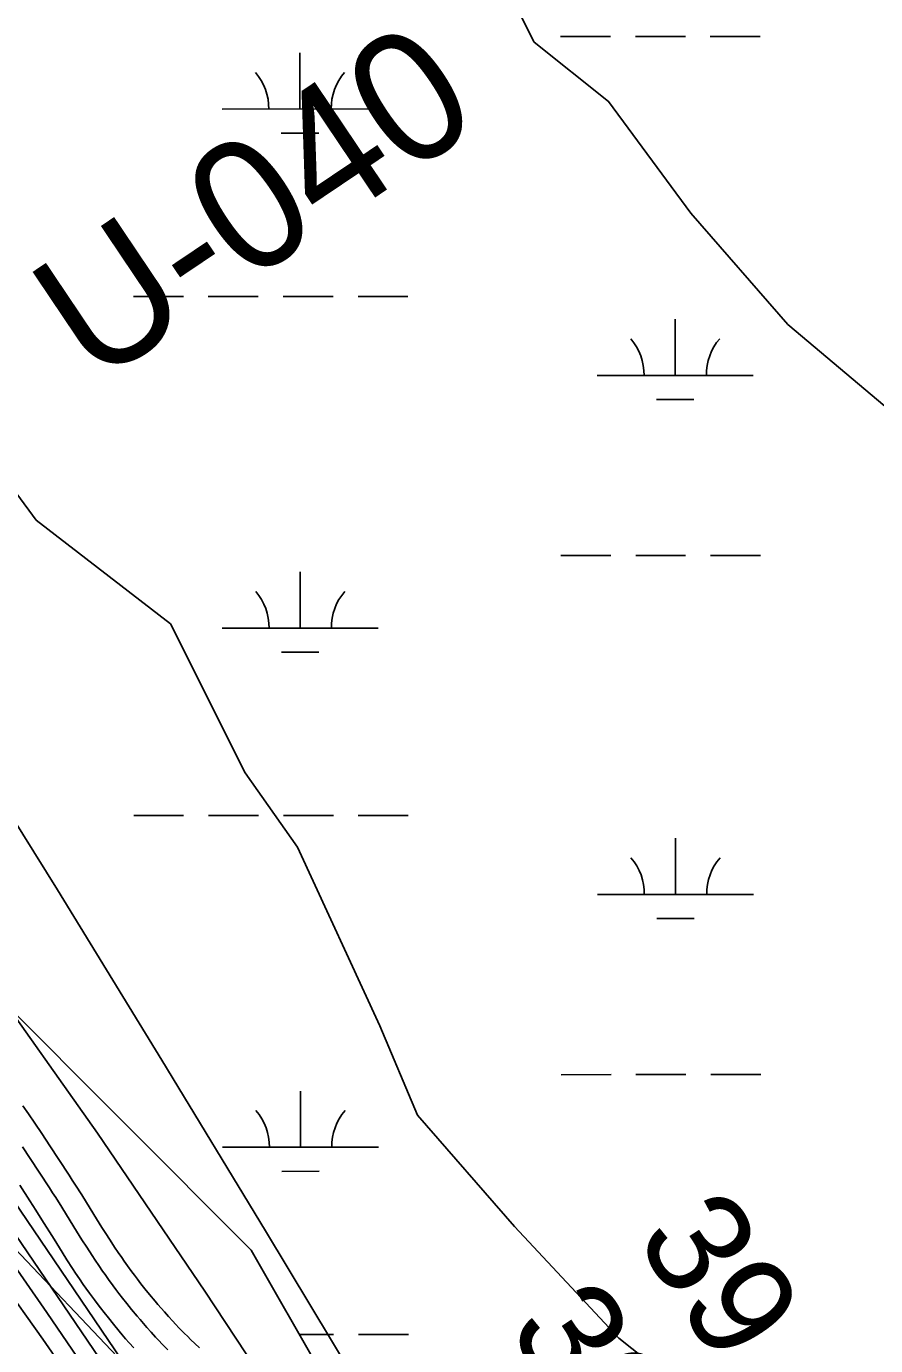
# Model space of a CAD drawing. Extents: x 3279314 to 3317160, y 734079 to 759431.
# Drawn here: x 3309858 to 3310402, y 749699 to 750545 of the extents above; entities that cross this region are included whole.
import ezdxf

# ---------------------------------------------------------------- set-up
doc = ezdxf.new("R2010")
doc.units = 0
for name, color, linetype in [('V-RIVR-EDGE', 7, 'Continuous'), ('V-RIVR-RANG', 7, 'Continuous'), ('V-RIVR-RANG-IDEN', 7, 'Continuous'), ('V-ROAD-CNTR', 7, 'Continuous'), ('V-SITE-VEGE', 7, 'Continuous'), ('V-TOPO-DPTH', 7, 'Continuous'), ('V-TOPO-MAJR', 7, 'Continuous'), ('V-TOPO-MINR', 7, 'Continuous'), ('V-TOPO-SHOR', 7, 'Continuous'), ('V-WETL-SWMP', 7, 'Continuous')]:
    doc.layers.add(name, color=color, linetype=linetype)

msp = doc.modelspace()

# ---------------------------------------------------------------- linework, layer by layer
at = {"layer": 'V-RIVR-EDGE'}
msp.add_spline([(3310321.13, 749040.23), (3310300.43, 749054.71), (3310291.48, 749060.21), (3310284.53, 749069.69), (3310279.08, 749082.15), (3310276.14, 749099.09), (3310273.16, 749101.58), (3310272.66, 749103.08), (3310274.17, 749108.55), (3310272.69, 749114.53), (3310270.22, 749124), (3310267.74, 749126.49), (3310257.78, 749125.02), (3310250.81, 749127.03), (3310248.83, 749130.03), (3310246.36, 749138), (3310246.37, 749142.98), (3310240.9, 749146.48), (3310227.47, 749153.98), (3310224.49, 749156.98), (3310223.53, 749170.92), (3310223.05, 749178.39), (3310221.57, 749182.88), (3310210.16, 749201.33), (3310196.27, 749220.28), (3310184.35, 749234.26), (3310180.89, 749244.22), (3310168.48, 749260.69), (3310132.24, 749302.6), (3310100.95, 749338.04), (3310093.01, 749349.51), (3310080.1, 749360.99), (3310068.19, 749377.95), (3310063.22, 749384.44), (3310063.24, 749392.9), (3310059.28, 749401.38), (3310050.84, 749409.37), (3310038.9, 749415.37), (3310032.93, 749417.88), (3310031.94, 749421.36), (3310031.97, 749431.32), (3310027.51, 749441.79), (3310013.62, 749463.24), (3310002.21, 749480.19), (3309996.75, 749484.69), (3309989.8, 749494.17), (3309966.47, 749525.1), (3309915.81, 749577.01), (3309885.51, 749606.96), (3309870.12, 749627.91), (3309858.72, 749646.37), (3309848.3, 749660.83), (3309832.41, 749680.29), (3309811.56, 749707.23), (3309792.19, 749727.7), (3309770.83, 749747.17), (3309749.97, 749767.14), (3309721.15, 749794.1), (3309694.33, 749821.55), (3309675.95, 749841.02), (3309647.16, 749875.94), (3309632.27, 749893.91), (3309623.81, 749897.91), (3309619.35, 749905.89), (3309612.4, 749914.37), (3309608.42, 749917.87), (3309602.95, 749917.88), (3309597.97, 749917.89), (3309593.49, 749919.4), (3309591.01, 749923.39), (3309589.53, 749928.87), (3309582.58, 749936.85), (3309559.72, 749955.33), (3309517.49, 749996.77), (3309500.12, 750016.73), (3309486.72, 750038.67), (3309451.96, 750074.11), (3309414.2, 750111.55), (3309372.47, 750150), (3309355.08, 750165.97), (3309348.13, 750174.95), (3309345.66, 750180.94), (3309337.24, 750197.39), (3309328.3, 750210.36), (3309324.84, 750220.82), (3309324.86, 750227.79), (3309323.88, 750231.78), (3309308.97, 750246.75), (3309301.02, 750253.25), (3309289.58, 750255.27), (3309275.65, 750261.28), (3309266.21, 750269.27), (3309256.29, 750285.23), (3309242.39, 750304.18), (3309232.48, 750324.13), (3309226.56, 750344.06), (3309225.09, 750354.02), (3309225.1, 750360.49), (3309226.61, 750366.47), (3309226.63, 750374.93), (3309224.66, 750381.91), (3309217.72, 750394.37), (3309214.25, 750402.35), (3309208.81, 750416.8), (3309202.88, 750437.23), (3309195.97, 750461.15), (3309191.05, 750483.07), (3309177.66, 750507.51), (3309165.75, 750523.97), (3309142.39, 750541.95), (3309121.53, 750561.92), (3309087.25, 750593.38), (3309058.44, 750623.32), (3309023.66, 750653.78), (3308984.89, 750682.26), (3308965.52, 750701.73), (3308934.71, 750725.21), (3308916.82, 750741.69), (3308889.5, 750766.65), (3308879.07, 750781.12), (3308861.7, 750803.57), (3308838.86, 750831.51), (3308825.46, 750846.48), (3308814.55, 750864.44), (3308799.66, 750884.89), (3308786.77, 750907.83), (3308769.91, 750936.75), (3308755.5, 750949.23), (3308730.15, 750966.23), (3308702.32, 750989.7), (3308667.03, 751014.68), (3308635.22, 751038.16), (3308607.37, 751054.17), (3308596.45, 751066.15), (3308577.55, 751076.15), (3308544.74, 751098.14), (3308515.42, 751122.12), (3308480.63, 751147.1), (3308431.9, 751178.59), (3308381.19, 751210.58), (3308313.08, 751254.57), (3308298.17, 751264.07), (3308277.31, 751288.02), (3308255.95, 751308.99), (3308247.01, 751317.97), (3308234.57, 751321.99), (3308223.13, 751325), (3308216.67, 751329.5), (3308211.21, 751335.99), (3308207.75, 751346.95), (3308191.84, 751357.45), (3308167.47, 751369.96), (3308143.1, 751381.47), (3308114.75, 751393.99), (3308098.83, 751402), (3308065.53, 751427.97), (3308034.73, 751454.44), (3307987.99, 751482.94), (3307953.18, 751501.95), (3307919.38, 751524.44), (3307889.04, 751538.95), (3307842.78, 751558.49), (3307826.37, 751569.48), (3307807.98, 751583.97), (3307787.11, 751600.95), (3307757.78, 751617.95), (3307730.93, 751635.94), (3307709.54, 751642.47), (3307686.18, 751660.95), (3307647.39, 751683.46), (3307590.22, 751719.45), (3307548.46, 751746.94), (3307501.72, 751774.94), (3307418.18, 751822.45), (3307378.91, 751849.94), (3307352.06, 751864.44), (3307323.22, 751882.44), (3307282.93, 751899.97), (3307232.7, 751923.5), (3307180.99, 751954.99), (3307151.19, 751984.94), (3307118.88, 752007.93), (3307079.59, 752027.95), (3307037.81, 752048.46), (3306959.2, 752074.05), (3306908.45, 752091.61), (3306835.32, 752115.69), (3306813.43, 752124.71), (3306798, 752129.23), (3306775.59, 752128.29), (3306737.24, 752125.39), (3306707.36, 752121.48), (3306675.99, 752124.05), (3306640.67, 752138.08), (3306619.79, 752149.59), (3306586.97, 752168.09), (3306556.14, 752186.09), (3306540.22, 752191.11), (3306530.77, 752196.11), (3306523.31, 752198.12), (3306509.86, 752198.66), (3306494.43, 752199.19), (3306481.99, 752202.21), (3306455.62, 752212.73), (3306426.27, 752223.26), (3306394.43, 752235.79), (3306377.52, 752244.3), (3306357.63, 752254.8), (3306340.22, 752261.82), (3306315.84, 752271.84), (3306291.96, 752278.87), (3306250.66, 752292.41), (3306229.29, 752305.91), (3306214.86, 752312.92), (3306196.46, 752320.43), (3306178.54, 752322.47), (3306158.63, 752327.5), (3306122.35, 752354.48), (3306083.1, 752388.93), (3306035.88, 752426.89), (3305994.62, 752454.38), (3305960.83, 752483.35), (3305942.93, 752491.36), (3305925.51, 752496.38), (3305911.08, 752501.39), (3305890.21, 752519.37), (3305880.28, 752528.36), (3305854.92, 752543.36), (3305817.11, 752558.39), (3305791.24, 752567.92), (3305763.88, 752577.45), (3305740.5, 752586.47), (3305713.14, 752599.98), (3305680.82, 752615.99), (3305651.97, 752630.01), (3305614.66, 752644.04), (3305572.38, 752660.58), (3305548.49, 752666.61), (3305515.65, 752676.65), (3305473.87, 752696.18), (3305452.48, 752705.69), (3305406.24, 752733.19), (3305373.44, 752759.66), (3305338.65, 752786.14), (3305328.71, 752794.13), (3305312.3, 752802.64), (3305286.93, 752813.66), (3305252.11, 752826.69), (3305242.16, 752830.2), (3305208.83, 752844.72), (3305177.02, 752867.21), (3305143.72, 752892.19), (3305118.38, 752915.16), (3305099, 752933.13), (3305078.61, 752943.14), (3305068.68, 752953.62), (3305059.76, 752971.57), (3305047.83, 752980.06), (3305022.47, 752992.58), (3305004.56, 752998.1), (3304987.64, 753004.11), (3304962.77, 753016.13), (3304950.35, 753026.12), (3304927, 753047.59), (3304902.65, 753069.06), (3304884.27, 753085.54), (3304875.32, 753093.03), (3304866.37, 753098.53), (3304851.45, 753104.04), (3304833.04, 753108.07), (3304825.58, 753113.07), (3304814.14, 753120.56), (3304795.25, 753131.07), (3304772.88, 753147.56), (3304761.44, 753154.06), (3304763.94, 753158.04), (3304771.92, 753160.01), (3304783.88, 753164.96), (3304789.87, 753171.91), (3304791.88, 753177.39), (3304788.41, 753185.36), (3304783.94, 753189.36), (3304774.98, 753188.88), (3304768, 753187.9), (3304759.52, 753180.45), (3304750.53, 753171.51), (3304743.06, 753171.03), (3304737.09, 753172.04), (3304729.16, 753187.5), (3304721.73, 753203.95), (3304719.77, 753216.4), (3304715.85, 753239.82), (3304713.88, 753252.27), (3304707.95, 753266.73), (3304696.05, 753288.66), (3304696.05, 753291.15), (3304698.05, 753293.14), (3304721.87, 753260.22), (3304725.85, 753259.21), (3304731.83, 753261.69), (3304735.33, 753264.17), (3304733.35, 753270.15), (3304720.92, 753276.65), (3304713.96, 753281.65), (3304711.48, 753286.14), (3304713.98, 753291.11), (3304717.98, 753296.58), (3304717.99, 753300.56), (3304718.5, 753307.03), (3304717.02, 753313.51), (3304711.57, 753324.98), (3304706.64, 753344.91), (3304708.16, 753355.36), (3304713.67, 753366.3), (3304719.16, 753370.27), (3304720.66, 753373.26), (3304721.2, 753393.17), (3304720.24, 753405.62), (3304722.25, 753412.09), (3304722.76, 753416.07), (3304717.78, 753416.58), (3304715.78, 753414.1), (3304705.78, 753396.7), (3304698.79, 753388.75), (3304690.8, 753382.79), (3304689.3, 753379.81), (3304686.29, 753369.36), (3304679.29, 753358.92), (3304660.84, 753349), (3304644.89, 753343.07), (3304640.41, 753343.08), (3304636.93, 753344.58), (3304631.46, 753345.09), (3304617.01, 753341.14), (3304603.55, 753337.19), (3304582.13, 753334.26), (3304568.69, 753336.28), (3304558.23, 753332.33), (3304554.24, 753329.85), (3304552.23, 753325.37), (3304552.22, 753319.89), (3304556.69, 753317.39), (3304565.16, 753317.37), (3304576.61, 753317.34), (3304598.04, 753325.26), (3304606.01, 753325.24), (3304613.48, 753325.22), (3304648.36, 753335.09), (3304667.78, 753333.55), (3304668.76, 753326.58), (3304665.26, 753321.61), (3304643.84, 753318.67), (3304628.9, 753317.21), (3304618.94, 753317.24), (3304605.48, 753310.3), (3304596.99, 753303.35), (3304588.02, 753300.88), (3304567.61, 753299.44), (3304549.68, 753299.98), (3304541.72, 753301.99), (3304535.25, 753305.49), (3304526.8, 753311.99), (3304519.87, 753327.44), (3304518.9, 753335.41), (3304521.39, 753337.4), (3304525.87, 753336.89), (3304526.84, 753326.93), (3304529.33, 753326.92), (3304534.81, 753329.4), (3304537.33, 753338.35), (3304537.34, 753342.34), (3304537.86, 753354.29), (3304541.37, 753363.24), (3304546.86, 753368.71), (3304559.32, 753371.16), (3304574.27, 753376.6), (3304588.22, 753378.06), (3304594.7, 753384.02), (3304597.71, 753389.99), (3304596.72, 753393.48), (3304592.24, 753395.98), (3304585.76, 753391.02), (3304573.81, 753391.05), (3304554.38, 753389.6), (3304538.93, 753384.66), (3304531.44, 753374.72), (3304526.44, 753364.27), (3304528.89, 753350.82), (3304526.89, 753347.34), (3304520.9, 753341.38), (3304515.92, 753340.9), (3304509.95, 753341.41), (3304494.53, 753349.41), (3304491.56, 753355.9), (3304490.57, 753360.38), (3304490.59, 753365.36), (3304496.09, 753376.8), (3304507.09, 753394.7), (3304515.59, 753407.62), (3304516.11, 753419.07), (3304517.12, 753423.55), (3304526.1, 753431), (3304531.1, 753437.46), (3304532.61, 753445.92), (3304524.17, 753453.41), (3304521.69, 753458.9), (3304530.68, 753468.83), (3304541.15, 753474.28), (3304555.1, 753477.24), (3304557.09, 753479.22), (3304557.1, 753482.71), (3304543.16, 753483.24), (3304520.26, 753482.8), (3304499.35, 753484.84), (3304485.9, 753485.38), (3304474.95, 753484.41), (3304448.54, 753476.5), (3304441.56, 753474.53), (3304417.11, 753455.17), (3304393.67, 753438.3), (3304387.18, 753431.34), (3304378.71, 753431.36), (3304357.3, 753430.92), (3304348.83, 753429.94), (3304343.84, 753425.97), (3304328.37, 753410.58), (3304326.37, 753409.58), (3304314.92, 753410.11), (3304308.96, 753414.61), (3304303.5, 753421.09), (3304279.16, 753448.54), (3304275.21, 753458.51), (3304275.22, 753462.99), (3304280.21, 753469.45), (3304287.22, 753484.87), (3304290.73, 753495.82), (3304296.22, 753498.79), (3304306.68, 753501.26), (3304317.16, 753508.2), (3304337.61, 753522.09), (3304349.57, 753526.54), (3304379.96, 753532.94), (3304408.85, 753538.85), (3304418.82, 753542.31), (3304423.32, 753547.77), (3304423.33, 753551.76), (3304423.33, 753553.75), (3304421.84, 753554.75), (3304418.35, 753551.77), (3304410.38, 753551.79), (3304404.9, 753551.3), (3304391.95, 753548.35), (3304380.99, 753545.89), (3304368.53, 753544.42), (3304359.07, 753542.95), (3304347.6, 753538), (3304334.64, 753532.06), (3304327.66, 753526.6), (3304316.68, 753518.16), (3304306.22, 753513.7), (3304279.82, 753511.28), (3304275.34, 753513.78), (3304273.85, 753513.78), (3304261.39, 753511.33), (3304257.92, 753514.82), (3304257.94, 753522.79), (3304258.95, 753529.76), (3304264.43, 753532.23), (3304275.4, 753536.19), (3304283.38, 753540.65), (3304289.88, 753553.08)], degree=3, dxfattribs=at)
at = {"layer": 'V-ROAD-CNTR'}
for points in [[(3309968.58, 749697.84), (3309965.64, 749700.63), (3309963.1, 749703.09), (3309960.9, 749705.25), (3309959.02, 749707.14), (3309955.7, 749710.52), (3309953.27, 749713.06), (3309951.49, 749714.96), (3309948.82, 749717.88), (3309946.18, 749720.83), (3309944.03, 749723.3), (3309942.02, 749725.64), (3309940.17, 749727.83), (3309936.7, 749732.02), (3309933.73, 749735.71), (3309931.16, 749738.96), (3309928.95, 749741.83), (3309927.03, 749744.35), (3309925.39, 749746.55), (3309922.5, 749750.49), (3309920.39, 749753.45), (3309918.83, 749755.66), (3309916.5, 749759.05), (3309914.21, 749762.45), (3309912.4, 749765.19), (3309908.99, 749770.45), (3309906.06, 749775.08), (3309900.91, 749783.33), (3309893.15, 749795.86), (3309889.18, 749802.18), (3309887.14, 749805.36), (3309885.1, 749808.51), (3309878.52, 749818.59), (3309872.73, 749827.41), (3309867.6, 749835.12), (3309863.05, 749841.87), (3309859, 749847.76), (3309855.41, 749852.89)], [(3309948.36, 749696.58), (3309944.92, 749700.09), (3309942.38, 749702.75), (3309940.49, 749704.76), (3309937.69, 749707.82), (3309934.93, 749710.92), (3309932.69, 749713.49), (3309930.6, 749715.92), (3309928.67, 749718.21), (3309925.09, 749722.53), (3309922, 749726.36), (3309919.34, 749729.73), (3309917.04, 749732.71), (3309915.05, 749735.33), (3309913.33, 749737.63), (3309910.35, 749741.7), (3309908.15, 749744.77), (3309906.52, 749747.09), (3309904.11, 749750.6), (3309901.73, 749754.12), (3309899.84, 749756.98), (3309896.36, 749762.36), (3309893.36, 749767.09), (3309888.17, 749775.42), (3309880.43, 749787.92), (3309876.51, 749794.14), (3309874.53, 749797.24), (3309872.53, 749800.33), (3309865.98, 749810.37), (3309860.22, 749819.14), (3309855.14, 749826.77)], [(3309948.36, 749696.58), (3309944.92, 749700.09), (3309942.38, 749702.75), (3309940.49, 749704.76), (3309937.69, 749707.82), (3309934.93, 749710.92), (3309932.69, 749713.49), (3309930.6, 749715.92), (3309928.67, 749718.21), (3309925.09, 749722.53), (3309922, 749726.36), (3309919.34, 749729.73), (3309917.04, 749732.71), (3309915.05, 749735.33), (3309913.33, 749737.63), (3309910.35, 749741.7), (3309908.15, 749744.77), (3309906.52, 749747.09), (3309904.11, 749750.6), (3309901.73, 749754.12), (3309899.84, 749756.98), (3309896.36, 749762.36), (3309893.36, 749767.09), (3309888.17, 749775.42), (3309880.43, 749787.92), (3309876.51, 749794.14), (3309874.53, 749797.24), (3309872.53, 749800.33), (3309865.98, 749810.37), (3309860.22, 749819.14), (3309855.14, 749826.77)], [(3309926.56, 749697.76), (3309923.68, 749701), (3309921.34, 749703.68), (3309919.18, 749706.19), (3309917.16, 749708.58), (3309913.47, 749713.04), (3309910.27, 749717), (3309907.52, 749720.5), (3309905.13, 749723.59), (3309903.07, 749726.3), (3309901.27, 749728.71), (3309898.2, 749732.91), (3309895.92, 749736.1), (3309894.21, 749738.52), (3309891.72, 749742.15), (3309889.25, 749745.8), (3309887.29, 749748.77), (3309883.73, 749754.27), (3309880.66, 749759.11), (3309875.43, 749767.5), (3309867.7, 749779.97), (3309863.84, 749786.11), (3309861.91, 749789.13), (3309859.95, 749792.16), (3309853.43, 749802.16)]]:
    msp.add_lwpolyline(points, dxfattribs=at)
at = {"layer": 'V-SITE-VEGE'}
msp.add_line((3309463.12, 750169.37), (3310044.15, 749557.18), dxfattribs=at)
at = {"layer": 'V-TOPO-DPTH'}
msp.add_lwpolyline([(3309814.72, 749778.64), (3309868.17, 749703.41), (3309920.81, 749627.6), (3310013.77, 749491.41), (3310019.24, 749483.2), (3310024.58, 749474.92), (3310029.75, 749466.53), (3310034.8, 749458.06), (3310144.22, 749269.76), (3310203.15, 749166.68), (3310261.1, 749063.06), (3310317.57, 748958.63), (3310373.06, 748853.66), (3310641.19, 748337.65), (3310646.81, 748326.64), (3310652.34, 748315.59), (3310657.72, 748304.46), (3310663.01, 748293.29), (3310843.32, 747905.39)], dxfattribs=at)
at = {"layer": 'V-TOPO-MAJR'}
msp.add_lwpolyline([(3311230.98, 747136.67), (3310767.88, 748221.08), (3310758.92, 748241.82), (3310749.84, 748262.52), (3310740.59, 748283.13), (3310731.23, 748303.7), (3310721.64, 748324.16), (3310711.87, 748344.53), (3310701.82, 748364.76), (3310691.59, 748384.91), (3310690.21, 748387.59), (3310679, 748408.92), (3310667.58, 748430.15), (3310655.85, 748451.2), (3310643.92, 748472.14), (3310078.69, 749447.72), (3310065.27, 749470.33), (3310051.53, 749492.74), (3310037.32, 749514.86), (3310022.79, 749536.78), (3309567.67, 750207.86)], dxfattribs=at)
at = {"layer": 'V-TOPO-MINR'}
for points in [[(3311115.01, 747802.98), (3310810.23, 748392.33), (3310173.75, 749499.97), (3310158.36, 749526.57), (3310142.86, 749553.1), (3310127.21, 749579.54), (3310111.45, 749605.91), (3310011.05, 749772.79), (3309944.59, 749882.3), (3309877.57, 749991.45), (3309809.7, 750100.08), (3309741.26, 750208.37), (3309424.56, 750705.16)], [(3310783.77, 748085.28), (3310692.2, 748282.87), (3310682.21, 748304.06), (3310672.03, 748325.16), (3310661.57, 748346.12), (3310650.93, 748367), (3310536.79, 748587.13), (3310468.01, 748717.5), (3310398, 748847.19), (3310326.15, 748975.86), (3310253.06, 749103.86), (3310049.44, 749454.62), (3310041.59, 749467.8), (3310033.56, 749480.86), (3310025.25, 749493.74), (3310016.74, 749506.51), (3309870.8, 749720.54), (3309788.19, 749839.5), (3309704.23, 749957.49), (3309618.26, 750074.03), (3309530.96, 750189.6), (3309211.56, 750604.96)], [(3310822.37, 748050.92), (3310790.37, 748122.17), (3310757.93, 748193.23), (3310721.35, 748272.42), (3310706.67, 748303.64), (3310691.72, 748334.73), (3310676.35, 748365.61), (3310660.7, 748396.36), (3310614.15, 748486.34), (3310574.48, 748561.69), (3310534.09, 748636.63), (3310492.62, 748710.99), (3310450.44, 748784.96), (3310064.07, 749451.17), (3310053.43, 749469.07), (3310042.54, 749486.8), (3310031.27, 749504.3), (3310019.76, 749521.63), (3309758.4, 749905.94), (3309673.37, 750028.62), (3309586.93, 750150.28), (3309498.37, 750270.41), (3309408.39, 750389.5), (3309247.14, 750599.06)], [(3311088.65, 747554.04), (3310744.67, 748339.64), (3310740.84, 748348.19), (3310736.89, 748356.69), (3310732.8, 748365.12), (3310728.6, 748373.5), (3310449.55, 748917.56), (3310395.36, 749021.12), (3310340.05, 749124.07), (3310283.06, 749226.09), (3310224.95, 749327.51), (3310116.23, 749513.69), (3310111.58, 749521.51), (3310106.84, 749529.28), (3310101.98, 749536.97), (3310097.03, 749544.62), (3309972.16, 749734.12), (3309903.26, 749835.42), (3309832.44, 749935.3)], [(3310843.32, 747905.39), (3310663.01, 748293.29), (3310657.72, 748304.46), (3310652.34, 748315.59), (3310646.81, 748326.64), (3310641.19, 748337.65), (3310373.06, 748853.66), (3310317.57, 748958.63), (3310261.1, 749063.06), (3310203.15, 749166.68), (3310144.22, 749269.76), (3310034.8, 749458.06), (3310029.75, 749466.53), (3310024.58, 749474.92), (3310019.24, 749483.2), (3310013.77, 749491.41), (3309920.81, 749627.6), (3309868.17, 749703.41), (3309814.72, 749778.64)]]:
    msp.add_lwpolyline(points, dxfattribs=at)
at = {"layer": 'V-TOPO-SHOR'}
for points in [[(3310595.3, 749857.71), (3310585.97, 749762.21), (3310566.98, 749719.19), (3310485.88, 749690.36), (3310442.97, 749666.39), (3310423.92, 749647.24), (3310376.21, 749632.81), (3310309.34, 749646.97), (3310237.59, 749704.1), (3310170.59, 749775.55), (3310108.36, 749847.02), (3310084.35, 749904.25), (3310031.57, 750018.7), (3309998.03, 750066.37), (3309950.07, 750161.74), (3309863.98, 750228.37), (3309811.29, 750299.86), (3309744.27, 750376.09), (3309691.62, 750433.26), (3309615.09, 750495.14), (3309548.04, 750585.69), (3309476.24, 750666.68)], [(3310408.06, 750301.27), (3310345.87, 750353.64), (3310283.64, 750425.1), (3310230.96, 750496.59), (3310183.12, 750534.67), (3310163.94, 750572.82)]]:
    msp.add_lwpolyline(points, dxfattribs=at)
at = {"layer": 'V-WETL-SWMP'}
for p, q in [((3310200.15, 750538.27), (3310232.15, 750538.29)), ((3310248.15, 750538.3), (3310280.15, 750538.31)), ((3310296.15, 750538.32), (3310328.15, 750538.34)), ((3310033.11, 750491.76), (3310033.09, 750527.76)), ((3309983.11, 750491.73), (3310083.11, 750491.78)), ((3310021.12, 750476.32), (3310045.12, 750476.33)), ((3309926.33, 750371.63), (3309958.33, 750371.65)), ((3309974.33, 750371.66), (3310006.33, 750371.67)), ((3310022.33, 750371.68), (3310054.33, 750371.7)), ((3310070.33, 750371.71), (3310102.33, 750371.72)), ((3310273.67, 750321.07), (3310273.65, 750357.07)), ((3310223.67, 750321.04), (3310323.67, 750321.09)), ((3310261.68, 750305.63), (3310285.68, 750305.64)), ((3310200.32, 750205.6), (3310232.32, 750205.61)), ((3310248.32, 750205.62), (3310280.32, 750205.64)), ((3310296.32, 750205.65), (3310328.32, 750205.66)), ((3310033.28, 750159.08), (3310033.26, 750195.08)), ((3309983.28, 750159.06), (3310083.28, 750159.11)), ((3310021.29, 750143.65), (3310045.29, 750143.66)), ((3309663.54, 750099.03), (3310001.84, 749760.51)), ((3309663.54, 750099.03), (3310001.84, 749760.51)), ((3309926.5, 750038.96), (3309958.5, 750038.97)), ((3309974.5, 750038.98), (3310006.5, 750039)), ((3310022.5, 750039.01), (3310054.5, 750039.02)), ((3310070.5, 750039.03), (3310102.5, 750039.05)), ((3310273.84, 749988.39), (3310273.82, 750024.39)), ((3310223.84, 749988.37), (3310323.84, 749988.42)), ((3310261.85, 749972.96), (3310285.85, 749972.97)), ((3310200.49, 749872.92), (3310232.49, 749872.94)), ((3310248.49, 749872.95), (3310280.49, 749872.96)), ((3310296.49, 749872.97), (3310328.49, 749872.99)), ((3310033.45, 749826.41), (3310033.43, 749862.41)), ((3309983.45, 749826.38), (3310083.45, 749826.43)), ((3310021.46, 749810.97), (3310045.46, 749810.98)), ((3310001.84, 749760.51), (3310105.93, 749578.22)), ((3310001.84, 749760.51), (3310105.93, 749578.22)), ((3310032.77, 749706.34), (3310054.67, 749706.35)), ((3310070.67, 749706.36), (3310102.67, 749706.37))]:
    msp.add_line(p, q, dxfattribs=at)
for centre, start, end in [((3309977.87, 750492.2), 359.25735, 40.801), ((3310088.35, 750492.26), 139.25734, 180.801), ((3310218.43, 750321.51), 359.25735, 40.801), ((3310328.91, 750321.57), 139.25734, 180.801), ((3309978.04, 750159.53), 359.25735, 40.801), ((3310088.52, 750159.59), 139.25734, 180.801), ((3310218.6, 749988.84), 359.25735, 40.801), ((3310329.08, 749988.9), 139.25734, 180.801), ((3309978.21, 749826.85), 359.25735, 40.801), ((3310088.69, 749826.91), 139.25734, 180.801)]:
    msp.add_arc(centre, 35.25, start, end, dxfattribs=at)

# ---------------------------------------------------------------- texts
at = {"layer": 'V-RIVR-RANG'}
for s, p in [('39.0', (3310247.35, 749767.99)), ('39.8', (3310165.52, 749710.43))]:
    msp.add_text(s, height=67, rotation=303.31833, dxfattribs=at).set_placement(p)
at = {"layer": 'V-RIVR-RANG-IDEN'}
msp.add_text('U-040', height=83, rotation=33.92036, dxfattribs=at).set_placement((3309900.89, 750313.72))

doc.saveas('drawing.dxf')
